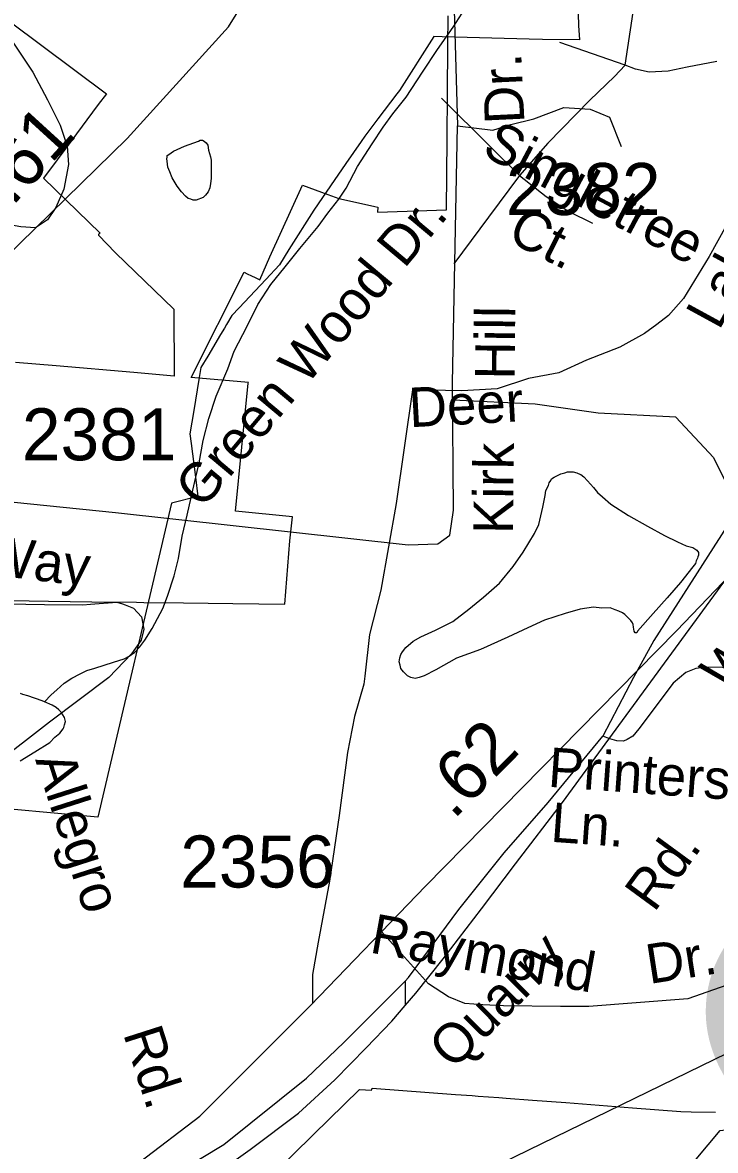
# Model space of a CAD drawing. Extents: x 2169602 to 2449496, y 721995 to 810662.
# Drawn here: x 2432757 to 2434424, y 805643 to 808355 of the extents above; entities that cross this region are included whole.
import ezdxf

# ---------------------------------------------------------------- set-up
doc = ezdxf.new("R2010")
doc.units = 0
doc.layers.add('Default', color=7, linetype='Continuous')

msp = doc.modelspace()

# ---------------------------------------------------------------- linework, layer by layer
at = {"layer": 'Default'}
for p, q in [((2434206.8, 808252.8), (2434225.4, 808380.4)), ((2434206.8, 808252.8), (2434049.3, 808307.3)), ((2433881.9, 808057.1), (2433764.5, 808173.1)), ((2433952.1, 807987.7), (2433881.9, 808057.1)), ((2433952.1, 807987.7), (2433877.7, 807887.4)), ((2433877.7, 807887.4), (2433794.2, 807774.8)), ((2433677.6, 806050.6), (2433677.6, 805991.8)), ((2433677.6, 805500.2), (2434675, 805986.4))]:
    msp.add_line(p, q, dxfattribs=at)
for points in [[(2432621.8, 805283.5), (2432797.3, 805357.9), (2432952.7, 805424.7), (2433092.2, 805501.8), (2433203.7, 805573.5), (2433305.1, 805645.4), (2433420.9, 805733), (2433508.5, 805813.2), (2433584.1, 805889.7), (2433645.4, 805954.4), (2433677.6, 805991.8), (2433702.8, 806021.2), (2433768.5, 806103.8), (2433860.9, 806223.9), (2433943.1, 806332.2), (2434056.1, 806479.9), (2434167.5, 806631.9), (2434949, 807699.3), (2436905.2, 810371.9), (2437117.3, 810661.8)], [(2432112, 805372.9), (2432124.8, 805533.1), (2432138.4, 805760.3), (2432160.4, 806043.1), (2432178.2, 806457.7), (2432201.2, 806606.4), (2432249.3, 806815.8), (2432321.5, 807046.2), (2432401.1, 807220), (2432484.8, 807444.1), (2432592.6, 807630.5), (2432713.9, 807787.6), (2433009, 808076.6), (2433252.8, 808344.7), (2433315.6, 808447.3), (2433357.5, 808587.6), (2433395.1, 808782.4), (2433440.1, 809075.5), (2433440.1, 809182.4), (2433425.5, 809467.2), (2433374.2, 810162.5), (2433398.5, 810345.5)], [(2433988, 808548.6), (2433981.8, 808505), (2433975.3, 808493.6), (2433954.2, 808476.7), (2433857, 808476.7), (2433814.8, 808476.7), (2433793.6, 808442.9), (2433803.1, 808106.7)], [(2432571.2, 808474), (2432959.2, 808183.9), (2432939.4, 808157.8), (2432873.7, 808069.4), (2432807.7, 807981.2), (2432943.7, 807849), (2432941.7, 807847.1), (2432940.4, 807845.6), (2432939.7, 807844.3), (2432981.2, 807801.6), (2433121.4, 807666.4), (2433121.9, 807505.2), (2433025.4, 807513.6), (2432837.9, 807529.8), (2432740.2, 807538.2)], [(2432571.2, 808474), (2432959.2, 808183.9), (2432939.4, 808157.8), (2432873.7, 808069.4), (2432807.7, 807981.2), (2432943.7, 807849), (2432941.7, 807847.1), (2432940.4, 807845.6), (2432939.7, 807844.3), (2432981.2, 807801.6), (2433121.4, 807666.4), (2433121.9, 807505.2), (2433025.4, 807513.6), (2432837.9, 807529.8), (2432740.2, 807538.2)], [(2434092.2, 808432), (2434094, 808348), (2434096.5, 808313.7), (2434007.7, 808314.6), (2433975.7, 808314.9), (2433766.5, 808320.9), (2433746.5, 808321.4), (2433663.5, 808191.6), (2433657.5, 808183.6), (2433611.7, 808123.4), (2433580.7, 808082.1), (2433571.7, 808069.2), (2433534.7, 808016), (2433498, 807962.6), (2433457.7, 807904.5), (2433398, 807809.2), (2433375.2, 807772.8), (2433342.2, 807737.6), (2433278.5, 807669.6), (2433260.7, 807650.6), (2433248, 807629.1), (2433242.7, 807620.3), (2433233.7, 807605.1), (2433203, 807553.2), (2433186.5, 807525.7), (2433181.7, 807496.9), (2433169.5, 807422.8), (2433160, 807366.6), (2433163, 807343.1), (2433173.2, 807262.4), (2433179.2, 807215.9), (2433115.7, 807199.4), (2432938.5, 806444.7), (2432518, 806483.1)], [(2434092.2, 808432), (2434094, 808348), (2434096.5, 808313.7), (2434007.7, 808314.6), (2433975.7, 808314.9), (2433766.5, 808320.9), (2433746.5, 808321.4), (2433663.5, 808191.6), (2433657.5, 808183.6), (2433611.7, 808123.4), (2433580.7, 808082.1), (2433571.7, 808069.2), (2433534.7, 808016), (2433498, 807962.6), (2433457.7, 807904.5), (2433398, 807809.2), (2433375.2, 807772.8), (2433342.2, 807737.6), (2433278.5, 807669.6), (2433260.7, 807650.6), (2433248, 807629.1), (2433242.7, 807620.3), (2433233.7, 807605.1), (2433203, 807553.2), (2433186.5, 807525.7), (2433181.7, 807496.9), (2433169.5, 807422.8), (2433160, 807366.6), (2433163, 807343.1), (2433173.2, 807262.4), (2433179.2, 807215.9), (2433115.7, 807199.4), (2432938.5, 806444.7), (2432518, 806483.1)], [(2432726.9, 806965.7), (2432819.9, 806963.6), (2432924.4, 806962.4), (2433031.2, 806961.3), (2433049.4, 806961.1), (2433144.4, 806960.3), (2433262.9, 806958.3), (2433387.9, 806956.9), (2433400.4, 807108.9), (2433406.4, 807167.1), (2433269.4, 807180.3), (2433300.2, 807488.3), (2433300.4, 807489.8), (2433162.9, 807501.6), (2433290.2, 807754.9), (2433297.9, 807751), (2433307.7, 807746.2), (2433316.7, 807741.9), (2433327.7, 807736.9), (2433352.4, 807791.5), (2433430.9, 807964.5), (2433491.4, 807942.1), (2433517.9, 807932.3), (2433551.2, 807924.9), (2433604.4, 807912.7), (2433611.9, 807911.1), (2433610.7, 807899), (2433776.9, 807905.1), (2433778.2, 808075.8), (2433779.2, 808186), (2433780.2, 808299.4), (2433780.7, 808371.1)], [(2432726.9, 806965.7), (2432819.9, 806963.6), (2432924.4, 806962.4), (2433031.2, 806961.3), (2433049.4, 806961.1), (2433144.4, 806960.3), (2433262.9, 806958.3), (2433387.9, 806956.9), (2433400.4, 807108.9), (2433406.4, 807167.1), (2433269.4, 807180.3), (2433300.2, 807488.3), (2433300.4, 807489.8), (2433162.9, 807501.6), (2433290.2, 807754.9), (2433297.9, 807751), (2433307.7, 807746.2), (2433316.7, 807741.9), (2433327.7, 807736.9), (2433352.4, 807791.5), (2433430.9, 807964.5), (2433491.4, 807942.1), (2433517.9, 807932.3), (2433551.2, 807924.9), (2433604.4, 807912.7), (2433611.9, 807911.1), (2433610.7, 807899), (2433776.9, 807905.1), (2433778.2, 808075.8), (2433779.2, 808186), (2433780.2, 808299.4), (2433780.7, 808371.1)], [(2432810.4, 806722.3), (2432826.2, 806738.6), (2432840.2, 806750.7), (2432857.8, 806766.7), (2432876, 806778.9), (2432895.9, 806788.9), (2432911.7, 806797.1), (2432931.4, 806803), (2432975.9, 806817.4), (2433001.5, 806825.7), (2433013.4, 806831.6), (2433027.6, 806841.6), (2433039.3, 806854), (2433051.4, 806870.1), (2433068.8, 806898.3), (2433094.6, 806946.2), (2433106.3, 806976.1), (2433122.1, 807024.5), (2433132.1, 807066.3), (2433141.6, 807120.5), (2433153.3, 807170.7), (2433166.6, 807230.7), (2433182.4, 807296.9), (2433191.6, 807350.6), (2433205.6, 807402.9), (2433223, 807457), (2433250.7, 807523), (2433266.5, 807565.2), (2433297.8, 807625.4), (2433323.5, 807677.5), (2433354.8, 807725.5), (2433388.7, 807767.9), (2433424.5, 807812.3), (2433468, 807864.6), (2433491.8, 807896.7), (2433517.8, 807930.9), (2433535.3, 807957), (2433563.2, 808009.2), (2433598.4, 808063.5), (2433624.3, 808103.4), (2433647.9, 808135.5), (2433679.6, 808175.8), (2433719.4, 808236.3), (2433755.3, 808290.1), (2433792.8, 808344.5), (2433822.1, 808388.7)], [(2432706.8, 808349.2), (2432782.5, 808235.7), (2432817.1, 808169), (2432847.8, 808108.4), (2432864.8, 808058), (2432867.9, 808014), (2432856.7, 807954.2), (2432837.8, 807910.6), (2432817.2, 807881), (2432788.8, 807861.6), (2432752.9, 807864.4), (2432713, 807871.2), (2432675.3, 807885.9), (2432637.7, 807904.7), (2432598.3, 807933.5), (2432474.8, 808054), (2432390.4, 808129.7), (2432333.4, 808161.4)], [(2434426.8, 808261.5), (2434355.9, 808247.8), (2434310.1, 808238.6), (2434264.4, 808236.3), (2434231.7, 808243.4), (2434206.8, 808252.8)], [(2434614.8, 808271), (2434598.7, 808170.3), (2434559.8, 808087.9), (2434511.8, 807987.2), (2434450, 807868.1), (2434408.8, 807792.6), (2434347, 807691.9), (2434310.4, 807650.7), (2434282.3, 807629.3)], [(2434206.8, 808252.8), (2434180.9, 808225.7), (2434121.4, 808168.5), (2434020.7, 808065.5), (2433952.1, 807987.7)], [(2433803.1, 808106.7), (2433888.4, 808096.1), (2433931.6, 808109.9), (2433986.6, 808123.6), (2434059.3, 808151.1), (2434122.1, 808147.2), (2434169.2, 808127.5), (2434196.7, 808056.8)], [(2433785.3, 807122.4), (2433793.7, 807183.1), (2433791.6, 807488.9), (2433803.1, 808106.7)], [(2433146.8, 808057.9), (2433180.8, 808070.2), (2433184.5, 808072.1), (2433190.5, 808072.4), (2433194.4, 808070.2), (2433198.9, 808066.2), (2433203, 808060.3), (2433204.8, 808048.3), (2433209.3, 808032.2), (2433211, 808024.2), (2433210.8, 808008.5), (2433211.2, 807992.6), (2433211.2, 807980.4), (2433209.3, 807968.5), (2433207.5, 807958.2), (2433203.4, 807948.3), (2433197.4, 807940.3), (2433191.7, 807934.3), (2433185.3, 807932.4), (2433181.2, 807930.2), (2433175.3, 807928.2), (2433167.3, 807928.2), (2433161.8, 807930.3), (2433155.6, 807932), (2433149.4, 807937.8), (2433139.6, 807947.8), (2433129.6, 807961.9), (2433117.1, 807981.6), (2433111.5, 807995.9), (2433107, 808007.5), (2433105.2, 808021.6), (2433104.7, 808027.7), (2433105.2, 808031.7), (2433105, 808035.8), (2433109.1, 808037.6), (2433120.5, 808045.6), (2433146.8, 808057.9)], [(2433952.1, 807987.7), (2434016.2, 807937.3), (2434071.1, 807900.7), (2434128.3, 807873.2)], [(2431895.8, 807643.9), (2432084.9, 807484.7), (2432327.7, 807323.4), (2432480.5, 807235.5), (2432610.2, 807214.5), (2432980.6, 807176.8), (2433684.8, 807099.4), (2433756, 807101.5), (2433785.3, 807122.4)], [(2434282.3, 807629.3), (2434253.2, 807607.2), (2434193.7, 807575.1), (2434113.6, 807543.1), (2434047.2, 807513.3), (2433974, 807499.6), (2433898.5, 807474.4), (2433813.8, 807469.8), (2433694.8, 807472.1), (2433655.9, 807198.6), (2433619.3, 806990.2), (2433591.9, 806883.8), (2433580.3, 806783.5)], [(2432471.9, 805380.8), (2432607.5, 805415.8), (2432745.6, 805464), (2432906.7, 805535.2), (2433038.6, 805614.8), (2433184, 805725.8), (2433449.8, 805991.8), (2433726.1, 806278.7), (2434329.8, 806892.3), (2434572.6, 807145.7), (2434715.9, 807292.3), (2434911.6, 807531)], [(2434328.3, 807406.4), (2434141.7, 807416.2), (2433990.5, 807437.8), (2433791.9, 807447.1)], [(2434328.3, 807406.4), (2434418.6, 807309.3), (2434450.1, 807246.4), (2434463.8, 807163.9), (2434275.3, 806869.1), (2434226.2, 806780.7), (2434152.6, 806639)], [(2434379.1, 807086.8), (2434383.2, 807080.9), (2434383, 807074.8), (2434381, 807070.6), (2434380.8, 807067), (2434377.3, 807060.7), (2434375.5, 807054.9), (2434369.5, 807046.9), (2434339.8, 807008.7), (2434307.8, 806972.2), (2434273.7, 806934.3), (2434236.6, 806892.1), (2434234.6, 806887.9), (2434230.3, 806887.7), (2434228.4, 806891.7), (2434226.4, 806901.7), (2434226, 806907.9), (2434224.1, 806911.8), (2434220, 806917.7), (2434212.4, 806925.8), (2434206.1, 806931.6), (2434200.1, 806935.7), (2434191.7, 806939.8), (2434182.3, 806943.3), (2434170.2, 806947.6), (2434150.1, 806947.3), (2434130, 806949.2), (2434114, 806947.1), (2434098, 806945.1), (2434062.1, 806934.6), (2434012.3, 806918.2), (2433972.7, 806899.9), (2433924.3, 806877.6), (2433858.5, 806847.4), (2433801.1, 806826.8), (2433751.5, 806798.6), (2433723.2, 806784.3), (2433711.5, 806780.4), (2433701.2, 806778.2), (2433691.4, 806780.1), (2433683.2, 806784.2), (2433673.4, 806793.8), (2433667.4, 806802), (2433665.4, 806810.1), (2433663.3, 806818.1), (2433664.9, 806828), (2433667, 806835.8), (2433671.1, 806842.1), (2433678.7, 806852.3), (2433696.7, 806868.2), (2433715, 806878.4), (2433750.5, 806894.6), (2433792.5, 806915), (2433830.2, 806945), (2433865.9, 806973.2), (2433904, 807007.6), (2433937.5, 807047.6), (2433961.2, 807081.7), (2433988.7, 807126.3), (2433998.8, 807148.3), (2434008.2, 807190.2), (2434014.2, 807218.1), (2434015.8, 807230.1), (2434021.9, 807242.1), (2434024, 807248.3), (2434027.9, 807254.2), (2434029.7, 807258.4), (2434036.1, 807262.3), (2434043.5, 807266.5), (2434051.9, 807270.5), (2434061.5, 807272.7), (2434067.9, 807274.6), (2434075.5, 807274.6), (2434081.8, 807274.9), (2434090, 807272.8), (2434093.5, 807270.7), (2434099.7, 807268.9), (2434107.5, 807262.9), (2434116.1, 807253), (2434130, 807237.2), (2434139.9, 807225.1), (2434152.2, 807215.2), (2434172.2, 807197.5), (2434214.3, 807169.6), (2434260.6, 807144), (2434300.8, 807122.1), (2434332.6, 807106.4), (2434353.1, 807096.8), (2434369.1, 807092.7), (2434379.1, 807086.8)], [(2432607.4, 807111.5), (2432598.6, 807069.7), (2432597.7, 807025.7), (2432605.2, 807001.5), (2432618.8, 806985.3), (2432638.5, 806968.9), (2432666.3, 806958.3), (2432720.2, 806957.2), (2432809.9, 806956.3)], [(2432998, 806957.3), (2433004.1, 806955.4), (2433023.9, 806947), (2433043.5, 806926.6), (2433048.9, 806896.5), (2433042.4, 806870.6), (2433019.7, 806837.1), (2432964.5, 806780.2), (2432822.4, 806673.1), (2432688.3, 806569.9), (2432562.2, 806468.5), (2432535.5, 806433.1), (2432514.4, 806381.5), (2432492.1, 806266), (2432461.4, 806015.1), (2432441.4, 805935.4)], [(2432809.9, 806956.3), (2432902.1, 806955.5), (2432921.2, 806956.9)], [(2432921.2, 806956.9), (2432984.3, 806961.8), (2432998, 806957.3)], [(2434448.7, 806803.4), (2434440.5, 806804.8), (2434402.5, 806805.6), (2434376.5, 806802.1), (2434352.3, 806792.6), (2434321.8, 806767.2), (2434239.5, 806656.9), (2434225.1, 806639.2), (2434211, 806631.5), (2434202.9, 806627.7), (2434186.9, 806628), (2434170, 806632.6), (2434152.6, 806639)], [(2433580.3, 806783.5), (2433578.1, 806764.8), (2433555.3, 806686.9), (2433539.2, 806599.9), (2433518.6, 806448.9), (2433495.8, 806290.9), (2433468.3, 806144.4), (2433454.6, 806066.6), (2433454.6, 805996.5)], [(2432810.4, 806722.3), (2432804.5, 806724.4), (2432770.2, 806736.1), (2432758.1, 806739.9), (2432752.2, 806742.1)], [(2432751.4, 806579.9), (2432787, 806602.1), (2432822.9, 806624.2), (2432834.8, 806636.7), (2432847.1, 806646.5), (2432854.7, 806656.8), (2432856.8, 806660.5), (2432858.6, 806666.7), (2432860.7, 806674.5), (2432858.6, 806684.6), (2432854.5, 806690.5), (2432850.4, 806696.8), (2432844.5, 806702.5), (2432838.3, 806708.3), (2432828.7, 806714.3), (2432810.4, 806722.3)], [(2431486.4, 805120.3), (2431584.7, 805120.8), (2431687.3, 805129.8), (2431851, 805153.2), (2432116, 805184.4), (2432271.9, 805219.5), (2432416.2, 805262.4), (2432556.5, 805317), (2432875.1, 805454.4), (2433027.1, 805528.5), (2433241.5, 805657.2), (2433440.3, 805817.1), (2433529.9, 805902.9), (2433677.6, 806050.6), (2433685.8, 806058.9), (2433806.6, 806222.7), (2433915.8, 806359.2), (2434021, 806480.1), (2434152.6, 806639)], [(2434588.3, 806088.8), (2434357.1, 806007.7), (2434119.2, 805989), (2434050.8, 805989), (2433914, 805990.6), (2433864.3, 805993.7), (2433820.7, 805996.8), (2433781.8, 806012.4), (2433733.6, 806043.5), (2433654.4, 806132.2), (2433620.8, 806169.4)], [(2433677.6, 805044.5), (2434064.8, 805056), (2434180.7, 805165.2), (2434294.7, 805523.7), (2434434.7, 805691.4), (2434509.8, 805699.7), (2434609.8, 805799.4), (2434675.7, 805909.5), (2434675, 805986.4)], [(2433358, 805583.7), (2433456.7, 805681.5), (2433568, 805789.9), (2433596.7, 805788.4), (2433598.5, 805793.1), (2433798.5, 805778.2), (2433839, 805775.1), (2433853.2, 805774.1), (2433903, 805770.3), (2433920.7, 805769)], [(2433358, 805583.7), (2433456.7, 805681.5), (2433568, 805789.9), (2433596.7, 805788.4), (2433598.5, 805793.1), (2433798.5, 805778.2), (2433839, 805775.1), (2433853.2, 805774.1), (2433903, 805770.3), (2433920.7, 805769)], [(2433920.7, 805769), (2433983.7, 805764.3), (2434063.7, 805758.4), (2434144, 805752.2), (2434224, 805745.6), (2434340.5, 805736.8), (2434365.5, 805736.3), (2434423.7, 805735.1)], [(2433920.7, 805769), (2433983.7, 805764.3), (2434063.7, 805758.4), (2434144, 805752.2), (2434224, 805745.6), (2434340.5, 805736.8), (2434365.5, 805736.3), (2434423.7, 805735.1)]]:
    msp.add_lwpolyline(points, dxfattribs=at)

# ---------------------------------------------------------------- texts
for s, height, rotation, p in [('Dr.', 95, 92.7288, (2433964.5, 808113.8)), ('.61', 125, 47.6047, (2432732, 807910.9)), ('Singletree', 95, 332.0215, (2433859, 808038.7)), ('Green Wood Dr.', 95, 50.054, (2433190.2, 807182.6)), ('Ct.', 95, 333.0687, (2433919.6, 807832.3)), ('Lake', 95, 61.3981, (2434432.3, 807613.1)), ('Hill', 95, 89.3548, (2433940.5, 807496.4)), ('Deer ', 95, 3.0952, (2433688.8, 807382)), ('Kirk', 95, 89.3548, (2433936.5, 807125.4)), ('209', 1066.27, 40, (2434914.9, 805136.3)), ('Way', 95, 353.0849, (2432661.7, 807029.6)), ('Wilson', 95, 44.9633, (2434447.2, 806738.7)), ('.62', 125, 45.4636, (2433793.7, 806436.5)), ('Printers', 95, 355.9114, (2434019.4, 806517.9)), ('Allegro', 95, 287.7822, (2432787.4, 806583)), ('Ln.', 95, 355.9114, (2434025.5, 806385.6)), ('Rd.', 95, 53.7888, (2434276.3, 806213.6)), ('Raymond', 95, 349.7353, (2433589.8, 806119.6)), ('Quarry', 95, 45.0166, (2433793.2, 805834.7)), ('Dr.', 95, 8.831, (2434264.6, 806043.4)), ('Rd.', 95, 287.7822, (2432998.7, 805924.2))]:
    msp.add_text(s, height=height, rotation=rotation, dxfattribs=at).set_placement(p)
for s, p in [('2382', (2433919.9, 807892.5)), ('2381', (2432755.8, 807302.7)), ('2356', (2433136.5, 806275.5))]:
    msp.add_text(s, height=125, dxfattribs=at).set_placement(p)

doc.saveas('drawing.dxf')
